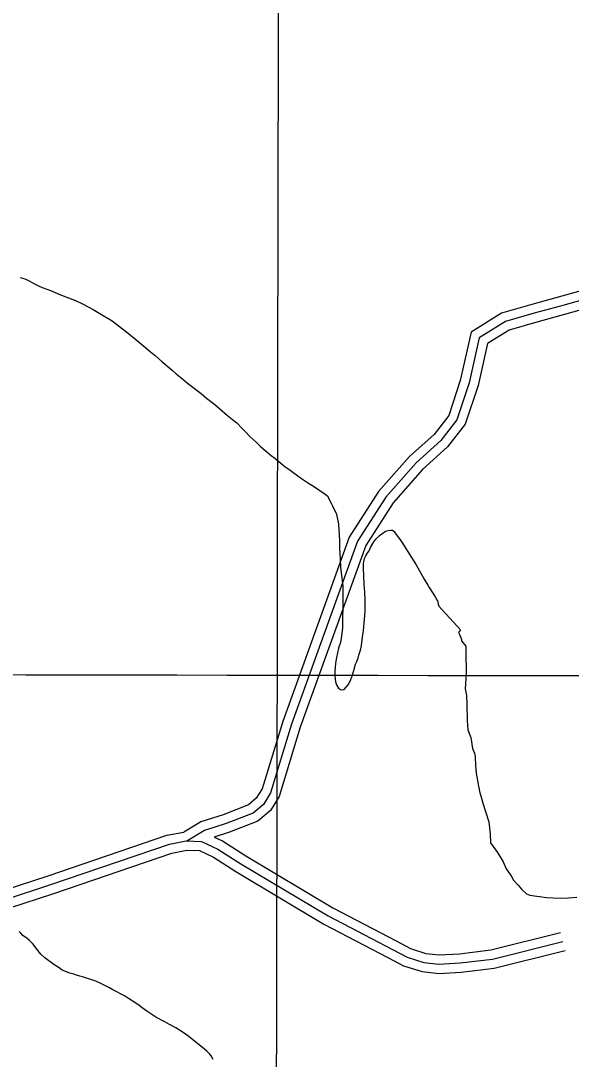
# Model space of a CAD drawing. Extents: x 3192986 to 3230865, y 867483 to 892886.
# Drawn here: x 3217703 to 3218596, y 884380 to 886066 of the extents above; entities that cross this region are included whole.
import ezdxf

# ---------------------------------------------------------------- set-up
doc = ezdxf.new("R2010")
doc.units = 0
for name, color, linetype in [('V-GRID-MAJR', 7, 'Continuous'), ('V-ROAD-CNTR', 7, 'Continuous'), ('V-SITE-VEGE', 7, 'Continuous')]:
    doc.layers.add(name, color=color, linetype=linetype)

msp = doc.modelspace()

# ---------------------------------------------------------------- linework, layer by layer
at = {"layer": 'V-GRID-MAJR'}
for points in [[(3218098.305, 872881.337), (3218108.882, 878940.914), (3218119.463, 885003.5750000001), (3218130.045, 891066.2810000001), (3218130.0500000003, 891069.3200000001)], [(3197214.874, 885046.142), (3202441.018, 885034.36), (3207667.165, 885023.339), (3212893.313, 885013.077), (3218119.463, 885003.5750000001), (3223345.614, 884994.834), (3228571.767, 884986.8520000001)]]:
    msp.add_spline(points, degree=3, dxfattribs=at)
at = {"layer": 'V-ROAD-CNTR'}
for points in [[(3218966.3280303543, 885659.5276532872), (3218906.729149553, 885665.1506420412), (3218860.9742410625, 885667.7516368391), (3218838.948285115, 885668.8266346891), (3218812.455338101, 885661.6856489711), (3218784.458394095, 885653.1226660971), (3218725.643511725, 885632.6207071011), (3218655.359652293, 885608.7197549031), (3218589.1147847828, 885590.0827921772), (3218540.611881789, 885576.7518188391), (3218495.759971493, 885563.920844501), (3218460.4720420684, 885541.8918885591), (3218445.3380723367, 885474.1580240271), (3218424.436114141, 885410.9271504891), (3218395.8641712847, 885374.0632242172), (3218355.2312525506, 885337.4722973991), (3218307.680347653, 885283.5144053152), (3218262.9064372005, 885214.2805437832), (3218156.721649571, 884918.9931343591), (3218122.163718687, 884806.4213595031), (3218108.420746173, 884783.8104047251), (3218087.946787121, 884766.522439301), (3218041.525879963, 884748.496475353), (3218016.785929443, 884740.5484912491)], [(3218646.461670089, 885637.3816975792), (3218581.0768008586, 885618.9867343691), (3218532.5098979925, 885605.6377610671), (3218483.451996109, 885591.6027891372), (3218433.932095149, 885560.6898509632), (3218416.386130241, 885482.1560080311), (3218397.568167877, 885425.2331218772), (3218373.7962154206, 885394.5611832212), (3218333.869295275, 885358.6062551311), (3218283.700395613, 885301.6763689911), (3218235.8424913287, 885227.6765169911), (3218128.251706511, 884928.477115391), (3218094.5837738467, 884818.8033347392), (3218085.3267923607, 884803.5743651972), (3218072.4188181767, 884792.674386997), (3218031.499900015, 884776.7864187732), (3217995.2109725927, 884765.1284420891), (3217991.016980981, 884762.6284470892)], [(3218650.910661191, 885623.0507262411), (3218585.095792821, 885604.534763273), (3218536.560889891, 885591.1947899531), (3218489.605983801, 885577.7618168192), (3218447.2020686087, 885551.290869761), (3218430.862101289, 885478.1570160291), (3218411.002141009, 885418.0801361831), (3218384.830193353, 885384.3122037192), (3218344.550273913, 885348.0392762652), (3218295.6903716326, 885292.5953871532), (3218249.374464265, 885220.9785303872), (3218142.4866780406, 884923.7351248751), (3218108.373746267, 884812.612347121), (3218096.8737692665, 884793.6923849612), (3218080.1828026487, 884779.5984131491), (3218036.512889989, 884762.6414470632), (3218001.4249601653, 884751.3694696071), (3217972.520017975, 884734.137504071)], [(3217614.846733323, 884649.4056735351), (3217647.042668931, 884649.4166735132), (3217676.1936106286, 884654.3906635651), (3217747.275468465, 884677.633617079), (3217940.325082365, 884743.4724854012), (3217967.768027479, 884748.7674748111)], [(3217991.016980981, 884762.6284470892), (3217967.768027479, 884748.7674748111)], [(3217607.5337479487, 884634.4037035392), (3217648.315666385, 884634.4167035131), (3217679.805603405, 884639.790692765), (3217752.0274589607, 884663.405645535), (3217944.186074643, 884728.9405144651), (3217971.305020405, 884734.1745039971), (3217996.4069702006, 884733.4175055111), (3218023.0559169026, 884721.1485300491), (3218060.124842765, 884697.1625780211), (3218201.997559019, 884612.462747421), (3218329.999303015, 884545.551881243), (3218357.494248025, 884536.8818985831), (3218381.8431993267, 884534.1069041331), (3218416.310130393, 884536.1349000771), (3218468.8010254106, 884542.500887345), (3218582.788797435, 884570.8878305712)], [(3218016.785929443, 884740.5484912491), (3218030.3039024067, 884734.325503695), (3218068.0468269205, 884709.9035525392), (3218209.322544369, 884625.5597212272), (3218312.0773388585, 884571.8458286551)], [(3217635.0236929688, 884619.4117335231), (3217649.588663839, 884619.4167335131), (3217683.417596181, 884625.190721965), (3217756.779449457, 884649.1776739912), (3217948.047066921, 884714.4085435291), (3217972.515017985, 884719.1315340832), (3217992.9049772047, 884718.5165353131), (3218015.807931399, 884707.9715564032), (3218052.2028586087, 884684.421603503), (3218194.6725736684, 884599.3657736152), (3218298.6833656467, 884544.995882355)], [(3218312.0773388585, 884571.8458286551), (3218335.774291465, 884559.4588534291), (3218360.628241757, 884551.6218691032), (3218382.2551985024, 884549.156874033), (3218414.965133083, 884551.081870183), (3218466.075030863, 884557.2798577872), (3218579.1638046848, 884585.442801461)], [(3218298.6833656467, 884544.995882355), (3218324.224314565, 884531.6449090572), (3218354.3602542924, 884522.1419280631), (3218381.4312001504, 884519.0569342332), (3218417.6551277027, 884521.187929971), (3218471.5270199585, 884527.721916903), (3218586.413790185, 884556.3328596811)]]:
    msp.add_lwpolyline(points, dxfattribs=at)
at = {"layer": 'V-SITE-VEGE'}
for p, q in [((3217701.907, 885649.1509999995), (3217709.5810000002, 885647.1809999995)), ((3217709.5810000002, 885647.1809999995), (3217715.381, 885644.1769999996)), ((3217715.381, 885644.1769999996), (3217725.406, 885639.2509999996)), ((3217725.406, 885639.2509999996), (3217731.73, 885635.7059999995)), ((3217731.73, 885635.7059999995), (3217737.801, 885632.9639999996)), ((3217737.801, 885632.9639999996), (3217746.787, 885629.9119999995)), ((3217746.787, 885629.9119999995), (3217756.558, 885625.7879999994)), ((3217756.558, 885625.7879999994), (3217764.744, 885622.4819999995)), ((3217764.744, 885622.4819999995), (3217791.69, 885612.0029999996)), ((3217791.69, 885612.0029999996), (3217803.298, 885606.5219999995)), ((3217803.298, 885606.5219999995), (3217820.435, 885597.5109999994)), ((3217820.435, 885597.5109999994), (3217831.499, 885590.9759999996)), ((3217831.499, 885590.9759999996), (3217851.2430000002, 885578.7389999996)), ((3217851.2430000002, 885578.7389999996), (3217875.1580000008, 885560.5999999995)), ((3217875.1580000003, 885560.5999999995), (3217889.859, 885548.4349999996)), ((3217889.859, 885548.4349999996), (3217899.5740000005, 885540.5909999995)), ((3217899.574, 885540.5909999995), (3217912.9560000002, 885528.9749999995)), ((3217912.9560000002, 885528.9749999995), (3217921.097, 885522.4849999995)), ((3217921.097, 885522.4849999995), (3217931.853, 885513.0329999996)), ((3217931.853, 885513.0329999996), (3217948.913, 885498.7089999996)), ((3217948.913, 885498.7089999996), (3217955.466, 885492.7719999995)), ((3217955.466, 885492.7719999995), (3217965.972, 885484.3859999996)), ((3217965.972, 885484.3859999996), (3217973.8490000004, 885477.8979999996)), ((3217973.849, 885477.8979999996), (3217995.6520000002, 885460.8499999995)), ((3217995.6520000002, 885460.8499999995), (3218004.579, 885453.5509999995)), ((3218004.579, 885453.5509999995), (3218017.9790000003, 885443.2639999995)), ((3218017.9790000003, 885443.2639999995), (3218026.11, 885435.9749999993)), ((3218026.11, 885435.9749999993), (3218038.707, 885425.4339999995)), ((3218038.707, 885425.4339999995), (3218046.85, 885418.9419999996)), ((3218046.85, 885418.9419999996), (3218053.674, 885413.2669999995)), ((3218053.674, 885413.2669999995), (3218062.0500000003, 885404.6449999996)), ((3218062.0500000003, 885404.6449999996), (3218067.017, 885398.9959999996)), ((3218067.017, 885398.9959999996), (3218075.397, 885390.6399999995)), ((3218075.397, 885390.6399999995), (3218084.836, 885382.0039999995)), ((3218084.836, 885382.0039999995), (3218092.1720000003, 885374.9939999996)), ((3218092.1720000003, 885374.9939999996), (3218099.2600000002, 885369.0459999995)), ((3218099.2600000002, 885369.0459999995), (3218109.2300000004, 885360.4039999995)), ((3218109.23, 885360.4039999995), (3218115.274, 885355.8019999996)), ((3218115.274, 885355.8019999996), (3218131.815, 885342.2829999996)), ((3218131.815, 885342.2829999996), (3218140.495, 885336.3129999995)), ((3218140.495, 885336.3129999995), (3218157.057, 885324.1229999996)), ((3218157.057, 885324.1229999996), (3218170.211, 885315.4339999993)), ((3218170.211, 885315.4339999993), (3218178.373, 885310.2689999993)), ((3218178.373, 885310.2689999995), (3218197.0480000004, 885297.5179999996)), ((3218197.048, 885297.5179999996), (3218201.519, 885294.2659999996)), ((3218201.519, 885294.2659999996), (3218202.5330000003, 885290.7959999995)), ((3218202.5330000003, 885290.7959999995), (3218206.932, 885282.7639999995)), ((3218206.932, 885282.7639999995), (3218208.7260000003, 885278.2239999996)), ((3218208.7260000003, 885278.2239999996), (3218212.349, 885271.5309999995)), ((3218212.349, 885271.5309999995), (3218214.6710000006, 885266.7159999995)), ((3218214.671, 885266.7159999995), (3218216.431, 885259.7829999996)), ((3218216.431, 885259.7829999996), (3218218.661, 885248.5949999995)), ((3218218.661, 885248.5949999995), (3218220.4080000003, 885222.2719999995)), ((3218288.8340000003, 885233.2429999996), (3218295.264, 885237.1369999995)), ((3218295.264, 885237.1369999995), (3218299.536, 885238.6689999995)), ((3218299.536, 885238.6689999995), (3218303.262, 885239.1459999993)), ((3218303.262, 885239.1459999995), (3218306.184, 885239.1049999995)), ((3218306.184, 885239.1049999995), (3218309.072, 885236.6719999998)), ((3218309.072, 885236.6719999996), (3218310.893, 885233.9889999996)), ((3218220.4080000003, 885222.2719999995), (3218220.494, 885209.7859999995)), ((3218270.713, 885210.6579999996), (3218276.156, 885219.8779999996)), ((3218276.156, 885219.8779999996), (3218279.4050000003, 885224.0829999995)), ((3218279.4050000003, 885224.0829999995), (3218285.073, 885230.3759999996)), ((3218285.073, 885230.3759999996), (3218288.8340000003, 885233.2429999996)), ((3218310.893, 885233.9889999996), (3218316.1090000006, 885227.2739999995)), ((3218316.109, 885227.2739999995), (3218321.577, 885219.4909999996)), ((3218321.577, 885219.4909999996), (3218337.1580000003, 885194.8289999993)), ((3218220.494, 885209.7859999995), (3218221.295, 885191.4459999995)), ((3218262.816, 885197.2249999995), (3218266.344, 885202.4889999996)), ((3218266.344, 885202.4889999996), (3218268.249, 885205.6489999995)), ((3218268.249, 885205.6489999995), (3218270.7130000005, 885210.6579999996)), ((3218221.295, 885191.4459999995), (3218222.173, 885178.6829999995)), ((3218259.185, 885184.7939999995), (3218260.893, 885192.7359999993)), ((3218260.893, 885192.7359999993), (3218262.8160000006, 885197.2249999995)), ((3218337.1580000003, 885194.8289999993), (3218344.685, 885182.5019999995)), ((3218222.173, 885178.6829999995), (3218225.714, 885147.8189999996)), ((3218259.076, 885177.3579999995), (3218259.185, 885184.7939999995)), ((3218260.561, 885151.3029999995), (3218259.076, 885177.3579999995)), ((3218344.685, 885182.5019999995), (3218357.636, 885159.4719999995)), ((3218357.636, 885159.4719999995), (3218363.8680000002, 885149.5559999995)), ((3218225.714, 885147.8189999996), (3218225.987, 885129.7519999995)), ((3218261.4420000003, 885138.5399999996), (3218260.561, 885151.3029999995)), ((3218262.056, 885125.7809999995), (3218261.4420000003, 885138.5399999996)), ((3218363.8680000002, 885149.5559999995), (3218365.679, 885146.0759999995)), ((3218365.679, 885146.0759999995), (3218371.919, 885136.6879999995)), ((3218371.919, 885136.6879999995), (3218375.552, 885130.5259999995)), ((3218225.987, 885129.7519999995), (3218225.278, 885080.3539999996)), ((3218261.784, 885106.9269999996), (3218262.056, 885125.7809999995)), ((3218375.552, 885130.5259999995), (3218379.691, 885123.0299999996)), ((3218379.691, 885123.0299999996), (3218380.6950000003, 885118.7619999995)), ((3218380.6950000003, 885118.7619999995), (3218381.7060000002, 885115.2969999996)), ((3218260.807, 885094.1879999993), (3218261.784, 885106.9269999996)), ((3218381.7060000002, 885115.2969999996), (3218416.9910000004, 885077.2619999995)), ((3218259.217, 885076.1479999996), (3218260.807, 885094.1879999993)), ((3218225.278, 885080.3539999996), (3218223.75, 885066.5629999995)), ((3218257.735, 885065.2789999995), (3218259.2170000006, 885076.1479999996)), ((3218416.991, 885077.2619999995), (3218413.723, 885072.7399999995)), ((3218413.723, 885072.7399999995), (3218414.896, 885069.4099999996)), ((3218414.896, 885069.4099999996), (3218418.38, 885061.6599999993)), ((3218221.747, 885056.4969999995), (3218218.958, 885047.2399999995)), ((3218223.75, 885066.5629999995), (3218221.747, 885056.4969999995)), ((3218254.511, 885044.3399999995), (3218256.207, 885051.4879999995)), ((3218256.207, 885051.4879999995), (3218257.735, 885065.2789999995)), ((3218418.38, 885061.6599999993), (3218418.419, 885059.4299999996)), ((3218418.419, 885059.4299999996), (3218425.267, 885050.6189999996)), ((3218425.267, 885050.6189999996), (3218425.4020000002, 885042.8079999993)), ((3218218.958, 885047.2399999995), (3218215.5580000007, 885032.4119999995)), ((3218250.612, 885031.6439999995), (3218251.738, 885036.1439999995)), ((3218251.738, 885036.1439999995), (3218254.511, 885044.3399999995)), ((3218425.4020000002, 885042.8079999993), (3218425.4390000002, 885040.5779999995)), ((3218425.4390000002, 885040.5779999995), (3218426.043, 885005.9869999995)), ((3218214.094, 885022.8729999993), (3218212.84, 885009.6079999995)), ((3218215.558, 885032.4119999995), (3218214.094, 885022.8729999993)), ((3218243.673, 885011.0249999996), (3218246.208, 885021.0829999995)), ((3218246.208, 885021.0829999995), (3218248.398, 885025.5659999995)), ((3218248.398, 885025.5659999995), (3218250.612, 885031.6439999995)), ((3218212.84, 885009.6079999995), (3218212.734, 885002.1719999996)), ((3218212.734, 885002.1719999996), (3218213.928, 884992.8569999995)), ((3218238.395, 884994.8969999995), (3218241.162, 885002.5609999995)), ((3218241.162, 885002.5609999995), (3218243.673, 885011.0249999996)), ((3218426.043, 885005.9869999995), (3218424.2370000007, 884981.4009999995)), ((3218213.928, 884992.8569999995), (3218215.714, 884987.7839999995)), ((3218215.714, 884987.7839999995), (3218218.821, 884982.1629999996)), ((3218227.828, 884980.4379999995), (3218234.578, 884988.0449999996)), ((3218234.578, 884988.0449999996), (3218238.395, 884994.8969999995)), ((3218218.821, 884982.1629999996), (3218221.716, 884980.2599999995)), ((3218221.716, 884980.2599999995), (3218225.157, 884979.4139999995)), ((3218225.157, 884979.4139999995), (3218227.828, 884980.4379999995)), ((3218424.237, 884981.4009999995), (3218426.662, 884970.2819999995)), ((3218426.662, 884970.2819999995), (3218426.916, 884955.7759999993)), ((3218426.916, 884955.7759999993), (3218427.36, 884930.1149999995)), ((3218427.36, 884930.1149999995), (3218428.749, 884914.5109999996)), ((3218428.749, 884914.5109999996), (3218433.424, 884902.3149999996)), ((3218433.424, 884902.3149999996), (3218435.966, 884884.5019999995)), ((3218435.966, 884884.5019999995), (3218439.45, 884876.7499999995)), ((3218439.45, 884876.7499999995), (3218440.662, 884871.1919999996)), ((3218440.662, 884871.1919999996), (3218440.914, 884856.6859999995)), ((3218440.914, 884856.6859999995), (3218442.2430000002, 884844.4309999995)), ((3218442.2430000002, 884844.4309999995), (3218445.958, 884823.2889999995)), ((3218445.958, 884823.2889999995), (3218448.3850000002, 884812.1709999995)), ((3218448.3850000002, 884812.1709999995), (3218449.5790000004, 884807.7259999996)), ((3218449.579, 884807.7259999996), (3218453.1380000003, 884795.5079999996)), ((3218453.1380000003, 884795.5079999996), (3218462.588, 884765.5379999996)), ((3218462.588, 884765.5379999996), (3218465.168, 884745.4959999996)), ((3218465.168, 884745.4959999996), (3218465.42, 884730.9899999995)), ((3218465.42, 884730.9899999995), (3218476.852, 884715.5619999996)), ((3218476.852, 884715.5619999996), (3218486.048, 884700.0979999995)), ((3218486.048, 884700.0979999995), (3218490.705, 884689.0159999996)), ((3218490.705, 884689.0159999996), (3218499.8640000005, 884675.7819999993)), ((3218499.864, 884675.7819999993), (3218502.174, 884671.3579999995)), ((3218502.174, 884671.3579999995), (3218510.1380000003, 884662.5659999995)), ((3218510.1380000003, 884662.5659999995), (3218515.8340000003, 884655.9699999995)), ((3218515.8340000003, 884655.9699999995), (3218523.7800000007, 884648.2939999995)), ((3218523.7800000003, 884648.2939999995), (3218529.398, 884646.1599999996)), ((3218529.398, 884646.1599999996), (3218556.253, 884642.1619999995)), ((3218556.253, 884642.1619999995), (3218578.589, 884641.4349999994)), ((3218578.589, 884641.4349999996), (3218591.978, 884641.6659999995)), ((3218591.978, 884641.6659999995), (3218605.35, 884643.0159999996)), ((3217702.9790000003, 884584.5639999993), (3217700.093, 884586.9949999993)), ((3217706.374, 884580.5319999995), (3217702.9790000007, 884584.5639999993)), ((3217713.481, 884575.9129999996), (3217706.374, 884580.5319999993)), ((3217716.624, 884572.9459999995), (3217713.481, 884575.9129999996)), ((3217722.912, 884566.7459999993), (3217716.624, 884572.9459999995)), ((3217727.3370000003, 884560.5739999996), (3217722.9120000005, 884566.7459999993)), ((3217735.4250000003, 884550.3619999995), (3217727.3370000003, 884560.5739999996)), ((3217742.249, 884544.4209999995), (3217735.4250000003, 884550.3619999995)), ((3217756.437, 884533.5909999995), (3217742.249, 884544.4209999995)), ((3217765.389, 884528.1499999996), (3217756.437, 884533.5909999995)), ((3217770.386, 884524.6249999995), (3217765.389, 884528.1499999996)), ((3217782.799, 884519.6669999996), (3217770.3860000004, 884524.6249999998)), ((3217789.146, 884517.7149999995), (3217782.799, 884519.6669999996)), ((3217793.373, 884516.0629999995), (3217789.146, 884517.7149999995)), ((3217798.936, 884514.9199999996), (3217793.373, 884516.0629999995)), ((3217802.9050000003, 884513.7989999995), (3217798.936, 884514.9199999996)), ((3217824.583, 884506.5799999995), (3217802.9050000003, 884513.7989999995)), ((3217834.085, 884502.4639999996), (3217824.583, 884506.5799999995)), ((3217846.744, 884495.9039999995), (3217834.085, 884502.4639999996)), ((3217852.536, 884492.3669999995), (3217846.744, 884495.9039999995)), ((3217871.259, 884482.8009999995), (3217852.536, 884492.3669999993)), ((3217879.416, 884477.3719999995), (3217871.259, 884482.8009999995)), ((3217886.524, 884473.0199999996), (3217879.416, 884477.3719999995)), ((3217894.94, 884467.0559999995), (3217886.524, 884473.0199999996)), ((3217900.1950000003, 884462.9949999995), (3217894.9400000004, 884467.0559999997)), ((3217907.557, 884457.8419999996), (3217900.1950000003, 884462.9949999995)), ((3217922.029, 884448.0729999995), (3217907.557, 884457.8419999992)), ((3217937.059, 884440.4179999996), (3217922.029, 884448.0729999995)), ((3217944.436, 884436.0609999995), (3217937.059, 884440.4179999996)), ((3217954.719, 884430.8679999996), (3217944.436, 884436.0609999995)), ((3217968.403, 884421.9059999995), (3217954.719, 884430.8679999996)), ((3217974.1890000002, 884417.8359999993), (3217968.403, 884421.9059999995)), ((3218000.715, 884396.7379999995), (3217974.1890000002, 884417.8359999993)), ((3218005.177, 884392.9529999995), (3218000.7150000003, 884396.7379999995)), ((3218009.886, 884387.8389999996), (3218005.177, 884392.9529999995)), ((3218012.237, 884385.1499999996), (3218009.886, 884387.8389999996)), ((3218015.339, 884379.2599999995), (3218012.2370000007, 884385.1499999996))]:
    msp.add_line(p, q, dxfattribs=at)

doc.saveas('drawing.dxf')
